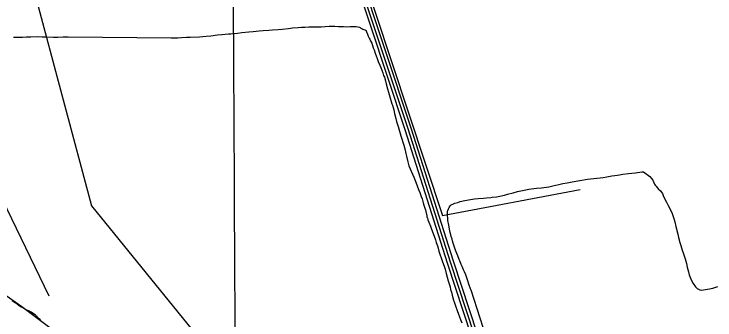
# Model space of a CAD drawing. Extents: x 3424494 to 3462436, y 522220 to 547718.
# Drawn here: x 3453944 to 3457300, y 529723 to 531186 of the extents above; entities that cross this region are included whole.
import ezdxf

# ---------------------------------------------------------------- set-up
doc = ezdxf.new("R2010")
doc.units = 0
for name, color, linetype in [('V-GRID-MAJR', 7, 'Continuous'), ('V-ROAD-CNTR', 7, 'Continuous'), ('V-SITE-VEGE', 7, 'Continuous'), ('V-TOPO-SHOR', 7, 'Continuous')]:
    doc.layers.add(name, color=color, linetype=linetype)

msp = doc.modelspace()

# ---------------------------------------------------------------- linework, layer by layer
at = {"layer": 'V-GRID-MAJR'}
msp.add_spline([(3455012.5, 527729.3), (3454983.4, 533788.3), (3454954.3, 539849.2), (3454925.2, 545910.2), (3454925.2, 545912.1)], degree=3, dxfattribs=at)
at = {"layer": 'V-ROAD-CNTR'}
for points in [[(3455533.8, 531494.1), (3455579.5, 531391), (3455829.3, 530637.8), (3456032.9, 530001.4), (3456300.8, 529186.3), (3456544, 528424.8), (3456673.4, 528018.5), (3456747.3, 527816.2)], [(3455547.6, 531500.2), (3455593.5, 531396.4), (3455843.5, 530642.5), (3456047.2, 530006), (3456315.1, 529191), (3456558.3, 528429.4), (3456687.6, 528023.3), (3456761.4, 527821.3)], [(3455520.1, 531488.1), (3455565.5, 531385.6), (3455815, 530633.2), (3456018.6, 529996.7), (3456286.5, 529181.7), (3456529.7, 528420.3), (3456659.2, 528013.6), (3456733.3, 527811)]]:
    msp.add_lwpolyline(points, dxfattribs=at)
at = {"layer": 'V-SITE-VEGE'}
for p, q in [((3455304.2, 531120.8), (3455320.5, 531122.6)), ((3455320.5, 531122.6), (3455335.7, 531123.2)), ((3455335.7, 531123.2), (3455355.9, 531125)), ((3455355.9, 531125), (3455400.2, 531124.6)), ((3455400.2, 531124.6), (3455414.2, 531124.9)), ((3455414.2, 531124.9), (3455453.1, 531127.2)), ((3455453.1, 531127.2), (3455480.3, 531127)), ((3455480.3, 531127), (3455498.2, 531126.4)), ((3455498.2, 531126.4), (3455522.2, 531125.4)), ((3455522.2, 531125.4), (3455536.6, 531125.3)), ((3455536.6, 531125.3), (3455553.3, 531125.9)), ((3455553.3, 531125.9), (3455562.7, 531125.9)), ((3455562.7, 531125.9), (3455570.8, 531126.2)), ((3455570.8, 531126.2), (3455582.9, 531125.7)), ((3455582.9, 531125.7), (3455589.5, 531124.8)), ((3455589.5, 531124.8), (3455597.6, 531122.8)), ((3455597.6, 531122.8), (3455601.1, 531120.9)), ((3454917.6, 531085.8), (3454939, 531088.3)), ((3454939, 531088.3), (3454970.5, 531091.2)), ((3454970.5, 531091.2), (3454981.4, 531091.8)), ((3454981.4, 531091.8), (3455013.7, 531095)), ((3455013.7, 531095), (3455035.1, 531096.8)), ((3455035.1, 531096.8), (3455067.7, 531100)), ((3455067.7, 531100), (3455088.7, 531102.5)), ((3455088.7, 531102.5), (3455118.3, 531105.8)), ((3455118.3, 531105.8), (3455136.6, 531107.2)), ((3455136.6, 531107.2), (3455163.4, 531108.5)), ((3455163.4, 531108.5), (3455181.7, 531109.9)), ((3455181.7, 531109.9), (3455208.9, 531111.2)), ((3455208.9, 531111.2), (3455227.6, 531113.3)), ((3455227.6, 531113.3), (3455257.9, 531117.3)), ((3455257.9, 531117.3), (3455277.4, 531119.1)), ((3455277.4, 531119.1), (3455304.2, 531120.8)), ((3455601.1, 531120.9), (3455605.3, 531118.9)), ((3455605.3, 531118.9), (3455609.2, 531117.3)), ((3455609.2, 531117.3), (3455614.6, 531114.1)), ((3455614.6, 531114.1), (3455623.5, 531110.6)), ((3455623.5, 531110.6), (3455629.3, 531107)), ((3455629.3, 531107), (3455630.1, 531104.7)), ((3455630.1, 531104.7), (3455632, 531100.4)), ((3455632, 531100.4), (3455636.6, 531089.4)), ((3455636.6, 531089.4), (3455639.6, 531080.5)), ((3453941, 531075.1), (3453958.8, 531075.8)), ((3453958.8, 531075.8), (3453984.9, 531075.5)), ((3453984.9, 531075.5), (3454004.7, 531076.1)), ((3454004.7, 531076.1), (3454025.3, 531077.1)), ((3454025.3, 531077.1), (3454058, 531077.6)), ((3454058, 531077.6), (3454079.7, 531077.4)), ((3454079.7, 531077.4), (3454100.3, 531076.8)), ((3454100.3, 531076.8), (3454133.3, 531075.4)), ((3454133.3, 531075.4), (3454153.9, 531075.9)), ((3454153.9, 531075.9), (3454180, 531076.1)), ((3454180, 531076.1), (3454194.3, 531076)), ((3454194.3, 531076), (3454203.7, 531077.1)), ((3454203.7, 531077.1), (3454696, 531071.5)), ((3454696, 531071.5), (3454728.2, 531072.7)), ((3454728.2, 531072.7), (3454745.4, 531073.7)), ((3454745.4, 531073.7), (3454770.2, 531074.7)), ((3454770.2, 531074.7), (3454787.3, 531074.9)), ((3454787.3, 531074.9), (3454832.4, 531077.2)), ((3454832.4, 531077.2), (3454864.3, 531079.3)), ((3454864.3, 531079.3), (3454885.7, 531081.8)), ((3454885.7, 531081.8), (3454917.6, 531085.8)), ((3455639.6, 531080.5), (3455644.5, 531069.6)), ((3455644.5, 531069.6), (3455647.2, 531065.3)), ((3455647.2, 531065.3), (3455652.6, 531055.1)), ((3455652.6, 531055.1), (3455656.4, 531045.7)), ((3455656.4, 531045.7), (3455664.3, 531024.3)), ((3455664.3, 531024.3), (3455667.7, 531014.2)), ((3455667.7, 531014.2), (3455673.4, 530998.2)), ((3455673.4, 530998.2), (3455678.4, 530985.7)), ((3455678.4, 530985.7), (3455683.3, 530972.8)), ((3455683.3, 530972.8), (3455687.9, 530959.6)), ((3455687.9, 530959.6), (3455695.5, 530940.9)), ((3455695.5, 530940.9), (3455699.6, 530929.6)), ((3455699.6, 530929.6), (3455709.5, 530904.2)), ((3455709.5, 530904.2), (3455713.7, 530892.5)), ((3455713.7, 530892.5), (3455717.1, 530883.5)), ((3455717.1, 530883.5), (3455722.8, 530866)), ((3455722.8, 530866), (3455726.5, 530851.6)), ((3455726.5, 530851.6), (3455732.5, 530827.8)), ((3455732.5, 530827.8), (3455737, 530811.5)), ((3455737, 530811.5), (3455743.5, 530789.3)), ((3455743.5, 530789.3), (3455753.3, 530756.9)), ((3455753.3, 530756.9), (3455755.5, 530750.3)), ((3455755.5, 530750.3), (3455761.9, 530727.3)), ((3455761.9, 530727.3), (3455765.3, 530710.6)), ((3455765.3, 530710.6), (3455771.7, 530686.8)), ((3455771.7, 530686.8), (3455775.4, 530671.6)), ((3455775.4, 530671.6), (3455782.6, 530648.2)), ((3455782.6, 530648.2), (3455796.2, 530602.7)), ((3455796.2, 530602.7), (3455809.8, 530558.2)), ((3455809.8, 530558.2), (3455814.7, 530541.5)), ((3455814.7, 530541.5), (3455820.3, 530519.7)), ((3455820.3, 530519.7), (3455823.7, 530505.6)), ((3455823.7, 530505.6), (3455827.8, 530485.4)), ((3455827.8, 530485.4), (3455830.8, 530472.5)), ((3455830.8, 530472.5), (3455834.5, 530460.5)), ((3455834.5, 530460.5), (3455858.9, 530405.5)), ((3456820.4, 530413.9), (3456843, 530417.2)), ((3456843, 530417.2), (3456859.3, 530420.2)), ((3456859.3, 530420.2), (3456885.4, 530422.7)), ((3456885.4, 530422.7), (3456902.5, 530425.2)), ((3456902.5, 530425.2), (3456918.8, 530427)), ((3456918.8, 530427), (3456949.2, 530431.4)), ((3456949.2, 530431.4), (3456957, 530432.1)), ((3456957, 530432.1), (3456987.8, 530408.9)), ((3455858.9, 530405.5), (3455868.4, 530381.7)), ((3456593.1, 530379.4), (3456616.1, 530383.5)), ((3456616.1, 530383.5), (3456653.1, 530389.8)), ((3456653.1, 530389.8), (3456688.9, 530396.1)), ((3456688.9, 530396.1), (3456764.7, 530405.1)), ((3456764.7, 530405.1), (3456782.3, 530407.7)), ((3456782.3, 530407.7), (3456806, 530412.1)), ((3456806, 530412.1), (3456820.4, 530413.9)), ((3456987.8, 530408.9), (3456996.7, 530399.1)), ((3456996.7, 530399.1), (3457001.7, 530391.7)), ((3457001.7, 530391.7), (3457005.9, 530383.9)), ((3457005.9, 530383.9), (3457011.2, 530373)), ((3455868.4, 530381.7), (3455881.3, 530346.2)), ((3456408.7, 530348.1), (3456445.6, 530352.8)), ((3456445.6, 530352.8), (3456470.1, 530355.3)), ((3456470.1, 530355.3), (3456504, 530360.4)), ((3456504, 530360.4), (3456524.2, 530364.5)), ((3456524.2, 530364.5), (3456552.3, 530370.9)), ((3456552.3, 530370.9), (3456571, 530375)), ((3456571, 530375), (3456593.1, 530379.4)), ((3457011.2, 530373), (3457013.9, 530367.1)), ((3457013.9, 530367.1), (3457016.6, 530364)), ((3457016.6, 530364), (3457018.1, 530362.4)), ((3457018.1, 530362.4), (3457021.2, 530358.9)), ((3457021.2, 530358.9), (3457022.7, 530356.9)), ((3457022.7, 530356.9), (3457028.5, 530350.7)), ((3457028.5, 530350.7), (3457038.5, 530340.9)), ((3455881.3, 530346.2), (3455886.2, 530333.3)), ((3455886.2, 530333.3), (3455893.1, 530313.8)), ((3456269.2, 530314.7), (3456291.8, 530320.4)), ((3456291.8, 530320.4), (3456307.4, 530324.1)), ((3456307.4, 530324.1), (3456333.9, 530331.6)), ((3456333.9, 530331.6), (3456353.8, 530336.9)), ((3456353.8, 530336.9), (3456386.1, 530343.6)), ((3456386.1, 530343.6), (3456408.7, 530348.1)), ((3457038.5, 530340.9), (3457042.7, 530335.8)), ((3457042.7, 530335.8), (3457048.1, 530327.6)), ((3457048.1, 530327.6), (3457051.9, 530319)), ((3457051.9, 530319), (3457057.3, 530307.7)), ((3455893.1, 530313.8), (3455898, 530301.7)), ((3455898, 530301.7), (3455903.3, 530283)), ((3455903.3, 530283), (3455906.7, 530272.1)), ((3456054.8, 530281.3), (3456068.1, 530285.4)), ((3456068.1, 530285.4), (3456079.4, 530289.2)), ((3456079.4, 530289.2), (3456103.1, 530294.1)), ((3456103.1, 530294.1), (3456119.9, 530297.8)), ((3456119.9, 530297.8), (3456147.9, 530302.6)), ((3456147.9, 530302.6), (3456166.6, 530304.4)), ((3456166.6, 530304.4), (3456191.8, 530306.1)), ((3456191.8, 530306.1), (3456206.2, 530306.4)), ((3456206.2, 530306.4), (3456226.1, 530308.9)), ((3456226.1, 530308.9), (3456232.7, 530310)), ((3456232.7, 530310), (3456254.5, 530312.1)), ((3456254.5, 530312.1), (3456269.2, 530314.7)), ((3457057.3, 530307.7), (3457068.3, 530286.6)), ((3457068.3, 530286.6), (3457076.4, 530271)), ((3455906.7, 530272.1), (3455910.8, 530257.7)), ((3455910.8, 530257.7), (3455913.5, 530249.5)), ((3455913.5, 530249.5), (3455915.7, 530242.1)), ((3456020.7, 530246.6), (3456023.9, 530254.8)), ((3456023.9, 530254.8), (3456027.4, 530261.7)), ((3456027.4, 530261.7), (3456032.6, 530268.3)), ((3456032.6, 530268.3), (3456037.7, 530273.7)), ((3456037.7, 530273.7), (3456047.4, 530278.6)), ((3456047.4, 530278.6), (3456054.8, 530281.3)), ((3457076.4, 530271), (3457088.2, 530246.8)), ((3455915.7, 530242.1), (3455919.8, 530220.3)), ((3455919.8, 530220.3), (3455920.9, 530215.3)), ((3455920.9, 530215.3), (3455923.2, 530211.4)), ((3456019.7, 530226.8), (3456019.9, 530242.7)), ((3456020.1, 530221.4), (3456019.7, 530226.8)), ((3456019.9, 530242.7), (3456020.7, 530246.6)), ((3456021.2, 530212), (3456020.1, 530221.4)), ((3457088.2, 530246.8), (3457094.7, 530231.5)), ((3457094.7, 530231.5), (3457103, 530208.2)), ((3455923.2, 530211.4), (3455925.5, 530202)), ((3455925.5, 530202), (3455929.7, 530191.1)), ((3455929.7, 530191.1), (3455937.6, 530171.6)), ((3456021.1, 530206.2), (3456021.2, 530212)), ((3456021.4, 530198.8), (3456021.1, 530206.2)), ((3456025.1, 530176.2), (3456021.4, 530198.8)), ((3457103, 530208.2), (3457107.9, 530192.9)), ((3457107.9, 530192.9), (3457113.2, 530170.4)), ((3455937.6, 530171.6), (3455943, 530157.9)), ((3455943, 530157.9), (3455955.5, 530124)), ((3456030.3, 530148.6), (3456025.1, 530176.2)), ((3456032.2, 530140.8), (3456030.3, 530148.6)), ((3457113.2, 530170.4), (3457121.4, 530133.4)), ((3455955.5, 530124), (3455961.2, 530106.1)), ((3456035.2, 530129.9), (3456032.2, 530140.8)), ((3456036.7, 530122.5), (3456035.2, 530129.9)), ((3456041.2, 530110), (3456036.7, 530122.5)), ((3457121.4, 530133.4), (3457124.7, 530117.8)), ((3457124.7, 530117.8), (3457131.1, 530093.6)), ((3455961.2, 530106.1), (3455965.7, 530094.4)), ((3455965.7, 530094.4), (3455971, 530078)), ((3456043.1, 530102.2), (3456041.2, 530110)), ((3456046.9, 530090.2), (3456043.1, 530102.2)), ((3456050.3, 530080.8), (3456046.9, 530090.2)), ((3456054.4, 530066.4), (3456050.3, 530080.8)), ((3457131.1, 530093.6), (3457136, 530078.8)), ((3455971, 530078), (3455975.2, 530065.9)), ((3455975.2, 530065.9), (3455978.5, 530052.7)), ((3455978.5, 530052.7), (3455982.7, 530038.3)), ((3456058.2, 530057), (3456054.4, 530066.4)), ((3456063.9, 530041.1), (3456058.2, 530057)), ((3457136, 530078.8), (3457142.4, 530056.6)), ((3457142.4, 530056.6), (3457145.9, 530049.6)), ((3457145.9, 530049.6), (3457153.1, 530029.7)), ((3455982.7, 530038.3), (3455990.3, 530016.1)), ((3455990.3, 530016.1), (3455995.6, 530000.9)), ((3456068.5, 530030.1), (3456063.9, 530041.1)), ((3456075.3, 530013), (3456068.5, 530030.1)), ((3457153.1, 530029.7), (3457157.6, 530015.3)), ((3457157.6, 530015.3), (3457163.2, 529992.7)), ((3455995.6, 530000.9), (3456003.2, 529979.8)), ((3456078, 530006.7), (3456075.3, 530013)), ((3456085.2, 529989.2), (3456078, 530006.7)), ((3456089.4, 529978.6), (3456085.2, 529989.2)), ((3457163.2, 529992.7), (3457167, 529976.4)), ((3456003.2, 529979.8), (3456007.7, 529966.2)), ((3456007.7, 529966.2), (3456013.7, 529945.5)), ((3456095.9, 529963.4), (3456089.4, 529978.6)), ((3456100.1, 529952.9), (3456095.9, 529963.4)), ((3456106.5, 529939.2), (3456100.1, 529952.9)), ((3457167, 529976.4), (3457173, 529953)), ((3457173, 529953), (3457176, 529939)), ((3456013.7, 529945.5), (3456023.1, 529909.7)), ((3456110.3, 529929.1), (3456106.5, 529939.2)), ((3456116.8, 529910.8), (3456110.3, 529929.1)), ((3457176, 529939), (3457182.4, 529923)), ((3457182.4, 529923), (3457185.9, 529915.6)), ((3457185.9, 529915.6), (3457196.2, 529897.6)), ((3456023.1, 529909.7), (3456031.4, 529881.2)), ((3456031.4, 529881.2), (3456034, 529869.6)), ((3456122.1, 529894.8), (3456116.8, 529910.8)), ((3456130, 529871.8), (3456122.1, 529894.8)), ((3457196.2, 529897.6), (3457206.2, 529882)), ((3457206.2, 529882), (3457215, 529873.7)), ((3457288.9, 529875.8), (3457313, 529882.6)), ((3456034, 529869.6), (3456037.8, 529856.3)), ((3456037.8, 529856.3), (3456041.5, 529841.1)), ((3456132.7, 529865.6), (3456130, 529871.8)), ((3456630.3, 528333.9), (3456132.7, 529865.6)), ((3457215, 529873.7), (3457227.8, 529867)), ((3457227.8, 529867), (3457235.9, 529866.2)), ((3457235.9, 529866.2), (3457245.3, 529868)), ((3457245.3, 529868), (3457274.5, 529872)), ((3457274.5, 529872), (3457288.9, 529875.8)), ((3453951, 529803.9), (3453936, 529814.7)), ((3456041.5, 529841.1), (3456047.9, 529818.1)), ((3456047.9, 529818.1), (3456052.9, 529804.5)), ((3453955.4, 529801.3), (3453951, 529803.9)), ((3453962.3, 529796.4), (3453955.4, 529801.3)), ((3453965.7, 529794), (3453962.3, 529796.4)), ((3453975.6, 529786.8), (3453965.7, 529794)), ((3453979.5, 529784.6), (3453975.6, 529786.8)), ((3453989, 529779.2), (3453979.5, 529784.6)), ((3454001.4, 529771.2), (3453989, 529779.2)), ((3456052.9, 529804.5), (3456058.2, 529790.5)), ((3456058.2, 529790.5), (3456065.8, 529767.8)), ((3454014.6, 529766.3), (3454001.4, 529771.2)), ((3454025.6, 529761.3), (3454014.6, 529766.3)), ((3454031.2, 529758), (3454025.6, 529761.3)), ((3454046.8, 529745.8), (3454031.2, 529758)), ((3454049.3, 529743.7), (3454046.8, 529745.8)), ((3456065.8, 529767.8), (3456072.2, 529751.5)), ((3456072.2, 529751.5), (3456081.7, 529725)), ((3454053, 529740.2), (3454049.3, 529743.7)), ((3454059.9, 529733), (3454053, 529740.2)), ((3454064.5, 529728.5), (3454059.9, 529733)), ((3454070.7, 529723.4), (3454064.5, 529728.5)), ((3456081.7, 529725), (3456087.8, 529709))]:
    msp.add_line(p, q, dxfattribs=at)
at = {"layer": 'V-TOPO-SHOR'}
msp.add_line((3453524.7, 531046.5), (3454111.1, 529839.2), dxfattribs=at)
for points in [[(3455591.3, 531442.1), (3455995.9, 530222.5), (3456654.4, 530346.4)], [(3454044.2, 531283.9), (3454314.8, 530269.4), (3454989.7, 529438), (3455385.1, 528901.7), (3455506.4, 528829.7)], [(3452966.5, 530537.4), (3453691.9, 529990.3), (3453981.8, 529787.7), (3454293.1, 529555.3), (3454399.6, 529492.1), (3454480.7, 529403.2), (3454532, 529352.5), (3454689.6, 529259.7), (3455167.1, 528913.4), (3455286.5, 528824.7), (3455648.9, 528554.4), (3455955.9, 528322), (3456305.5, 528064.4), (3456782, 527737.3)]]:
    msp.add_lwpolyline(points, dxfattribs=at)

doc.saveas('drawing.dxf')
